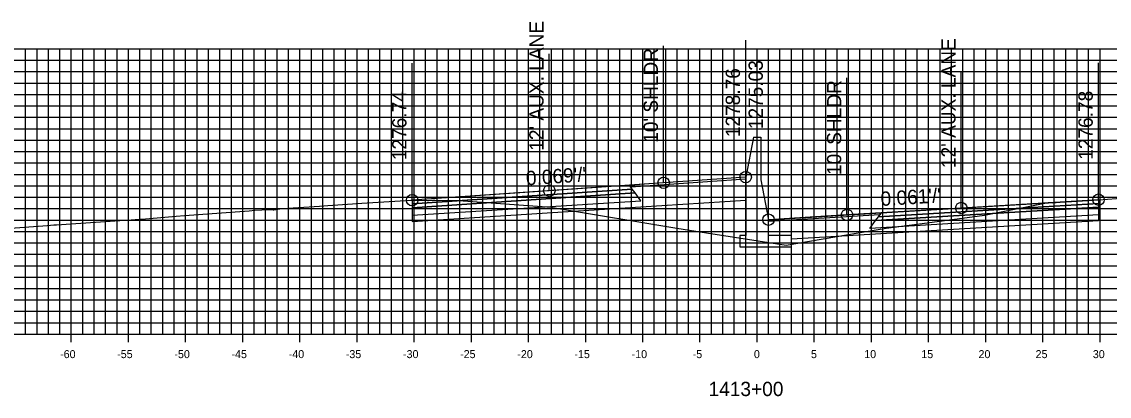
# Model space of a CAD drawing. Extents: x 674939 to 678919, y 750652 to 765176.
# Drawn here: x 678674.2 to 678769.3, y 757252.1 to 757284.9 of the extents above; entities that cross this region are included whole.
import ezdxf

# ---------------------------------------------------------------- set-up
doc = ezdxf.new("R2010")
doc.units = 0
for name, color, linetype in [('R_Alt Surface', 7, 'Continuous'), ('R_Axis', 7, 'Continuous'), ('R_Axis Annot', 7, 'Continuous'), ('R_Exist Surface', 7, 'Continuous'), ('R_Fin Surface', 7, 'Continuous'), ('R_Grid', 7, 'Continuous'), ('R_No Plot', 7, 'Continuous'), ('R_Proposed Road', 7, 'Continuous'), ('R_Xsect Elev', 7, 'Continuous'), ('R_Xsect Slope', 7, 'Continuous')]:
    doc.layers.add(name, color=color, linetype=linetype)

msp = doc.modelspace()

# ---------------------------------------------------------------- linework, layer by layer
at = {"layer": 'R_Alt Surface'}
for points in [[(678708.353, 757268.959), (678708.353, 757268.629), (678727.853, 757269.925), (678727.603, 757270.265)], [(678708.353, 757268.629), (678708.353, 757267.969), (678728.353, 757269.245), (678727.853, 757269.925)], [(678768.395, 757269), (678768.395, 757268.67), (678748.895, 757267.497), (678749.145, 757267.837)], [(678768.395, 757268.67), (678768.395, 757268.01), (678748.395, 757266.817), (678748.895, 757267.497)]]:
    msp.add_lwpolyline(points, close=True, dxfattribs=at)
for points in [[(678728.353, 757268.705), (678737.533, 757269.29)], [(678708.353, 757267.969), (678708.353, 757267.429), (678728.353, 757268.705)], [(678768.395, 757268.01), (678768.396, 757267.47), (678748.395, 757266.277)], [(678748.395, 757266.277), (678741.533, 757265.868)]]:
    msp.add_lwpolyline(points, dxfattribs=at)
at = {"layer": 'R_Axis'}
for p, q in [((678638.533, 757257.551), (678838.533, 757257.551)), ((678678.533, 757256.851), (678678.533, 757258.251)), ((678683.533, 757256.851), (678683.533, 757258.251)), ((678688.533, 757256.851), (678688.533, 757258.251)), ((678693.533, 757256.851), (678693.533, 757258.251)), ((678698.533, 757256.851), (678698.533, 757258.251)), ((678703.533, 757256.851), (678703.533, 757258.251)), ((678708.533, 757256.851), (678708.533, 757258.251)), ((678713.533, 757256.851), (678713.533, 757258.251)), ((678718.533, 757256.851), (678718.533, 757258.251)), ((678723.533, 757256.851), (678723.533, 757258.251)), ((678728.533, 757256.851), (678728.533, 757258.251)), ((678733.533, 757256.851), (678733.533, 757258.251)), ((678738.533, 757256.851), (678738.533, 757258.251)), ((678743.533, 757256.851), (678743.533, 757258.251)), ((678748.533, 757256.851), (678748.533, 757258.251)), ((678753.533, 757256.851), (678753.533, 757258.251)), ((678758.533, 757256.851), (678758.533, 757258.251)), ((678763.533, 757256.851), (678763.533, 757258.251)), ((678768.533, 757256.851), (678768.533, 757258.251))]:
    msp.add_line(p, q, dxfattribs=at)
at = {"layer": 'R_Exist Surface'}
msp.add_lwpolyline([(678670.36, 757266.627), (678676.052, 757267.053), (678676.426, 757267.078), (678676.99, 757267.116), (678677.228, 757267.132), (678682.773, 757267.506), (678683.425, 757267.549), (678684.479, 757267.611), (678684.7, 757267.627), (678687.693, 757267.883), (678688.426, 757267.939), (678694.092, 757268.366), (678694.58, 757268.402), (678695.825, 757268.479), (678696.182, 757268.438), (678696.247, 757268.436), (678696.961, 757268.557), (678697.025, 757268.566), (678700.252, 757268.774), (678700.625, 757268.797), (678700.984, 757268.81), (678703.144, 757268.972), (678703.464, 757268.996), (678707.809, 757269.267), (678708.241, 757269.292), (678708.353, 757269.289), (678708.356, 757269.289), (678709.696, 757269.25), (678709.769, 757269.247), (678710.133, 757269.277), (678710.333, 757269.281), (678712.318, 757269.267), (678712.405, 757269.267), (678720.134, 757268.708), (678720.322, 757268.693), (678720.969, 757268.588), (678731.503, 757266.851), (678734.092, 757266.43), (678741.062, 757265.339), (678747.541, 757266.45), (678749.815, 757266.839), (678753.41, 757267.314), (678758.421, 757267.964), (678764.001, 757269.072), (678764.13, 757269.097), (678764.196, 757269.078), (678764.393, 757269.054), (678764.986, 757269.118), (678765.033, 757269.121), (678767.996, 757269.301), (678767.999, 757269.301), (678768.395, 757269.33), (678768.395, 757269.33), (678770.748, 757269.5)], dxfattribs=at)
at = {"layer": 'R_Fin Surface'}
for points in [[(678737.533, 757271.31), (678730.353, 757270.813), (678720.353, 757270.12), (678708.353, 757269.289)], [(678768.395, 757269.33), (678756.395, 757268.602), (678746.395, 757267.995), (678739.533, 757267.579)]]:
    msp.add_lwpolyline(points, dxfattribs=at)
for points in [[(678727.471, 757270.445), (678737.533, 757271.15), (678737.533, 757271.31), (678727.353, 757270.605)], [(678708.353, 757269.289), (678708.353, 757268.959), (678727.603, 757270.265), (678727.353, 757270.605)], [(678768.395, 757269.33), (678768.395, 757269), (678749.145, 757267.837), (678749.395, 757268.177)], [(678749.277, 757268.017), (678739.533, 757267.419), (678739.533, 757267.579), (678749.395, 757268.177)]]:
    msp.add_lwpolyline(points, close=True, dxfattribs=at)
at = {"layer": 'R_Grid'}
for p, q in [((678638.533, 757282.551), (678838.533, 757282.551)), ((678674.533, 757257.551), (678674.533, 757282.551)), ((678675.533, 757257.551), (678675.533, 757282.551)), ((678676.533, 757257.551), (678676.533, 757282.551)), ((678677.533, 757257.551), (678677.533, 757282.551)), ((678678.533, 757257.551), (678678.533, 757282.551)), ((678679.533, 757257.551), (678679.533, 757282.551)), ((678680.533, 757257.551), (678680.533, 757282.551)), ((678681.533, 757257.551), (678681.533, 757282.551)), ((678682.533, 757257.551), (678682.533, 757282.551)), ((678683.533, 757257.551), (678683.533, 757282.551)), ((678684.533, 757257.551), (678684.533, 757282.551)), ((678685.533, 757257.551), (678685.533, 757282.551)), ((678686.533, 757257.551), (678686.533, 757282.551)), ((678687.533, 757257.551), (678687.533, 757282.551)), ((678688.533, 757257.551), (678688.533, 757282.551)), ((678689.533, 757257.551), (678689.533, 757282.551)), ((678690.533, 757257.551), (678690.533, 757282.551)), ((678691.533, 757257.551), (678691.533, 757282.551)), ((678692.533, 757257.551), (678692.533, 757282.551)), ((678693.533, 757257.551), (678693.533, 757282.551)), ((678694.533, 757257.551), (678694.533, 757282.551)), ((678695.533, 757257.551), (678695.533, 757282.551)), ((678696.533, 757257.551), (678696.533, 757282.551)), ((678697.533, 757257.551), (678697.533, 757282.551)), ((678698.533, 757257.551), (678698.533, 757282.551)), ((678699.533, 757257.551), (678699.533, 757282.551)), ((678700.533, 757257.551), (678700.533, 757282.551)), ((678701.533, 757257.551), (678701.533, 757282.551)), ((678702.533, 757257.551), (678702.533, 757282.551)), ((678703.533, 757257.551), (678703.533, 757282.551)), ((678704.533, 757257.551), (678704.533, 757282.551)), ((678705.533, 757257.551), (678705.533, 757282.551)), ((678706.533, 757257.551), (678706.533, 757282.551)), ((678707.533, 757257.551), (678707.533, 757282.551)), ((678708.533, 757257.551), (678708.533, 757282.551)), ((678709.533, 757257.551), (678709.533, 757282.551)), ((678710.533, 757257.551), (678710.533, 757282.551)), ((678711.533, 757257.551), (678711.533, 757282.551)), ((678712.533, 757257.551), (678712.533, 757282.551)), ((678713.533, 757257.551), (678713.533, 757282.551)), ((678714.533, 757257.551), (678714.533, 757282.551)), ((678715.533, 757257.551), (678715.533, 757282.551)), ((678716.533, 757257.551), (678716.533, 757282.551)), ((678717.533, 757257.551), (678717.533, 757282.551)), ((678718.533, 757257.551), (678718.533, 757282.551)), ((678719.533, 757257.551), (678719.533, 757282.551)), ((678720.533, 757257.551), (678720.533, 757282.551)), ((678721.533, 757257.551), (678721.533, 757282.551)), ((678722.533, 757257.551), (678722.533, 757282.551)), ((678723.533, 757257.551), (678723.533, 757282.551)), ((678724.533, 757257.551), (678724.533, 757282.551)), ((678725.533, 757257.551), (678725.533, 757282.551)), ((678726.533, 757257.551), (678726.533, 757282.551)), ((678727.533, 757257.551), (678727.533, 757282.551)), ((678728.533, 757257.551), (678728.533, 757282.551)), ((678729.533, 757257.551), (678729.533, 757282.551)), ((678730.533, 757257.551), (678730.533, 757282.551)), ((678731.533, 757257.551), (678731.533, 757282.551)), ((678732.533, 757257.551), (678732.533, 757282.551)), ((678733.533, 757257.551), (678733.533, 757282.551)), ((678734.533, 757257.551), (678734.533, 757282.551)), ((678735.533, 757257.551), (678735.533, 757282.551)), ((678736.533, 757257.551), (678736.533, 757282.551)), ((678737.533, 757257.551), (678737.533, 757282.551)), ((678738.533, 757257.551), (678738.533, 757282.551)), ((678739.533, 757257.551), (678739.533, 757282.551)), ((678740.533, 757257.551), (678740.533, 757282.551)), ((678741.533, 757257.551), (678741.533, 757282.551)), ((678742.533, 757257.551), (678742.533, 757282.551)), ((678743.533, 757257.551), (678743.533, 757282.551)), ((678744.533, 757257.551), (678744.533, 757282.551)), ((678745.533, 757257.551), (678745.533, 757282.551)), ((678746.533, 757257.551), (678746.533, 757282.551)), ((678747.533, 757257.551), (678747.533, 757282.551)), ((678748.533, 757257.551), (678748.533, 757282.551)), ((678749.533, 757257.551), (678749.533, 757282.551)), ((678750.533, 757257.551), (678750.533, 757282.551)), ((678751.533, 757257.551), (678751.533, 757282.551)), ((678752.533, 757257.551), (678752.533, 757282.551)), ((678753.533, 757257.551), (678753.533, 757282.551)), ((678754.533, 757257.551), (678754.533, 757282.551)), ((678755.533, 757257.551), (678755.533, 757282.551)), ((678756.533, 757257.551), (678756.533, 757282.551)), ((678757.533, 757257.551), (678757.533, 757282.551)), ((678758.533, 757257.551), (678758.533, 757282.551)), ((678759.533, 757257.551), (678759.533, 757282.551)), ((678760.533, 757257.551), (678760.533, 757282.551)), ((678761.533, 757257.551), (678761.533, 757282.551)), ((678762.533, 757257.551), (678762.533, 757282.551)), ((678763.533, 757257.551), (678763.533, 757282.551)), ((678764.533, 757257.551), (678764.533, 757282.551)), ((678765.533, 757257.551), (678765.533, 757282.551)), ((678766.533, 757257.551), (678766.533, 757282.551)), ((678767.533, 757257.551), (678767.533, 757282.551)), ((678768.533, 757257.551), (678768.533, 757282.551)), ((678638.533, 757281.551), (678838.533, 757281.551)), ((678638.533, 757280.551), (678838.533, 757280.551)), ((678638.533, 757279.551), (678838.533, 757279.551)), ((678638.533, 757278.551), (678838.533, 757278.551)), ((678638.533, 757277.551), (678838.533, 757277.551)), ((678638.533, 757276.551), (678838.533, 757276.551)), ((678638.533, 757275.551), (678838.533, 757275.551)), ((678638.533, 757274.551), (678838.533, 757274.551)), ((678638.533, 757273.551), (678838.533, 757273.551)), ((678638.533, 757272.551), (678838.533, 757272.551)), ((678638.533, 757271.551), (678838.533, 757271.551)), ((678638.533, 757270.551), (678838.533, 757270.551)), ((678638.533, 757269.551), (678838.533, 757269.551)), ((678638.533, 757268.551), (678838.533, 757268.551)), ((678638.533, 757267.551), (678838.533, 757267.551)), ((678638.533, 757266.551), (678838.533, 757266.551)), ((678638.533, 757265.551), (678838.533, 757265.551)), ((678638.533, 757264.551), (678838.533, 757264.551)), ((678638.533, 757263.551), (678838.533, 757263.551)), ((678638.533, 757262.551), (678838.533, 757262.551)), ((678638.533, 757261.551), (678838.533, 757261.551)), ((678638.533, 757260.551), (678838.533, 757260.551)), ((678638.533, 757259.551), (678838.533, 757259.551)), ((678638.533, 757258.551), (678838.533, 757258.551)), ((678638.533, 757257.551), (678838.533, 757257.551))]:
    msp.add_line(p, q, dxfattribs=at)
at = {"layer": 'R_No Plot'}
for centre in [(678737.533, 757271.31), (678730.353, 757270.813), (678708.353, 757269.289), (678720.353, 757270.12), (678768.395, 757269.33), (678756.395, 757268.602), (678739.533, 757267.579), (678746.395, 757267.995)]:
    msp.add_circle(centre, 0.5, dxfattribs=at)
at = {"layer": 'R_Proposed Road'}
for points in [[(678738.203, 757274.81), (678737.533, 757271.31)], [(678738.203, 757274.81), (678738.203, 757274.81)], [(678738.203, 757274.81), (678738.863, 757274.81)], [(678738.863, 757274.81), (678738.863, 757271.079)], [(678737.533, 757271.31), (678737.533, 757266.204), (678737.033, 757266.204), (678737.033, 757265.204), (678741.533, 757265.204), (678741.533, 757266.204), (678739.533, 757266.204), (678739.533, 757267.579)], [(678738.863, 757271.079), (678739.533, 757267.579)]]:
    msp.add_lwpolyline(points, dxfattribs=at)
at = {"layer": 'R_Xsect Elev'}
for p, q in [((678737.533, 757271.31), (678737.533, 757283.31)), ((678730.353, 757270.813), (678730.353, 757282.813)), ((678708.353, 757269.289), (678708.353, 757281.289)), ((678720.353, 757270.12), (678720.353, 757282.12)), ((678768.395, 757269.33), (678768.395, 757281.33)), ((678756.395, 757268.602), (678756.395, 757280.602)), ((678739.533, 757267.579), (678739.533, 757279.579)), ((678746.395, 757267.995), (678746.395, 757279.995))]:
    msp.add_line(p, q, dxfattribs=at)

# ---------------------------------------------------------------- texts
at = {"layer": 'R_Axis Annot'}
for s, height, p in [('-60', 0.7, (678677.552, 757255.451)), ('-55', 0.7, (678682.546, 757255.451)), ('-50', 0.7, (678687.552, 757255.451)), ('-45', 0.7, (678692.546, 757255.451)), ('-40', 0.7, (678697.552, 757255.451)), ('-35', 0.7, (678702.546, 757255.451)), ('-30', 0.7, (678707.552, 757255.451)), ('-25', 0.7, (678712.546, 757255.451)), ('-20', 0.7, (678717.552, 757255.451)), ('-15', 0.7, (678722.546, 757255.451)), ('-10', 0.7, (678727.552, 757255.451)), ('-5', 0.7, (678732.896, 757255.451)), ('0', 0.7, (678738.252, 757255.451)), ('5', 0.7, (678743.246, 757255.451)), ('10', 0.7, (678747.902, 757255.451)), ('15', 0.7, (678752.896, 757255.451)), ('20', 0.7, (678757.902, 757255.451)), ('25', 0.7, (678762.896, 757255.451)), ('30', 0.7, (678767.902, 757255.451)), ('1413+00', 1.25, (678734.281, 757252.126))]:
    msp.add_text(s, height=height, dxfattribs=at).set_placement(p)
at = {"layer": 'R_Xsect Elev'}
for s, p in [("12' AUX. LANE", (678719.853, 757273.62)), ("12' AUX. LANE", (678755.895, 757272.102)), ("10' SHLDR", (678729.853, 757274.313)), ('1275.03', (678739.033, 757275.513)), ('1278.76', (678737.033, 757274.81)), ("10' SHLDR", (678745.895, 757271.495)), ('1276.74', (678707.853, 757272.789)), ('1276.78', (678767.895, 757272.83))]:
    msp.add_text(s, height=1.25, rotation=90, dxfattribs=at).set_placement(p)
at = {"layer": 'R_Xsect Slope'}
for s, rotation, p in [("0.069'/'", 3.96245, (678718.35, 757270.583)), ("0.061'/'", 3.47071, (678749.373, 757268.777))]:
    msp.add_text(s, height=1.25, rotation=rotation, dxfattribs=at).set_placement(p)

doc.saveas('drawing.dxf')
